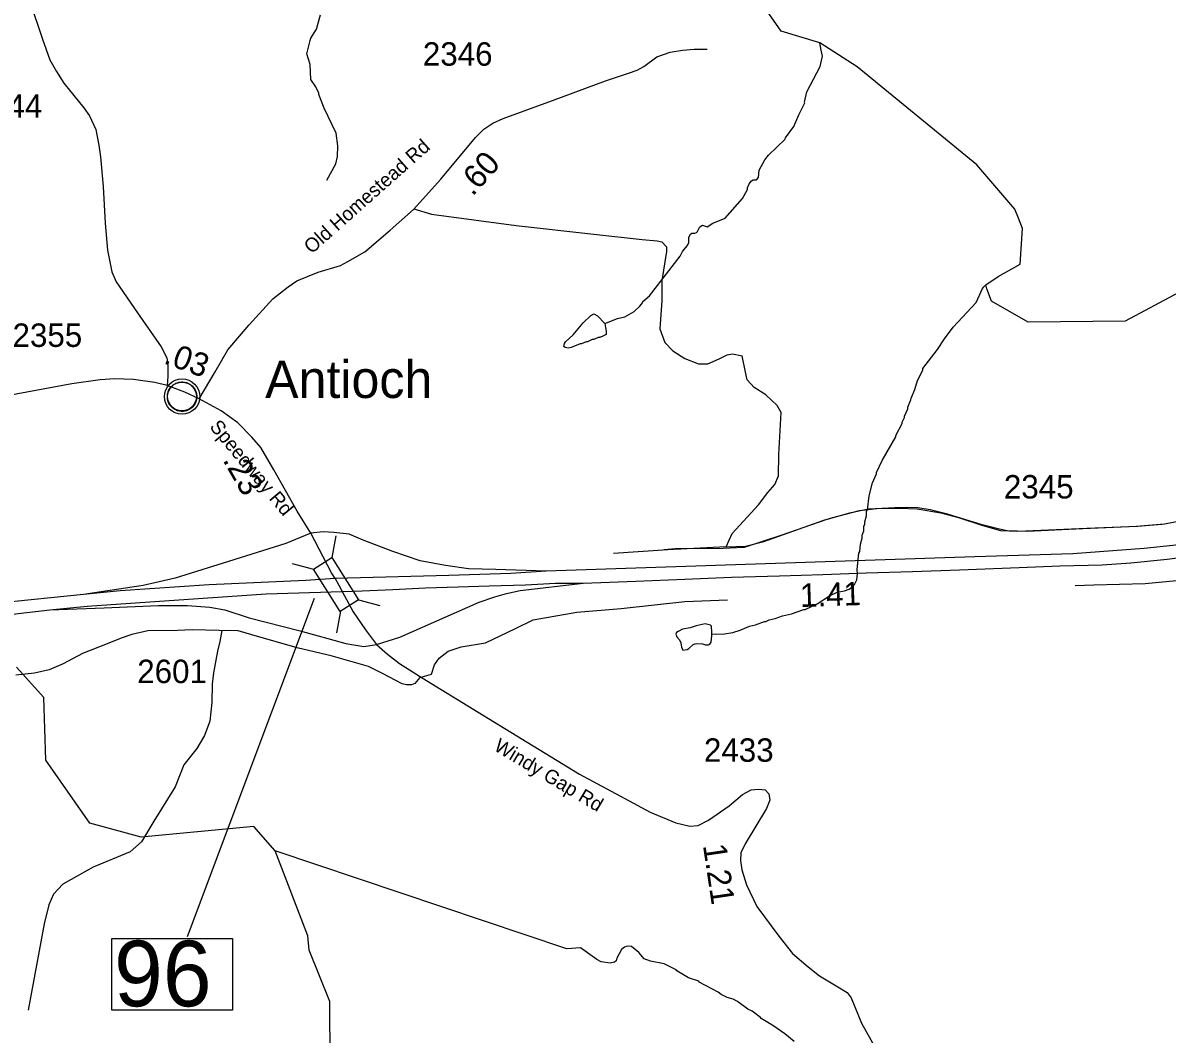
# Model space of a CAD drawing. Extents: x 1248224 to 1454986, y 825081 to 985870.
# Drawn here: x 1402505 to 1408611, y 877302 to 882696 of the extents above; entities that cross this region are included whole.
import ezdxf

# ---------------------------------------------------------------- set-up
doc = ezdxf.new("R2010")
doc.units = 0
for name, color, linetype in [('Exist Civil Demographics Community CELL', 7, 'Continuous'), ('Exist Civil Demographics Community Label', 7, 'Continuous'), ('Exist Hydrographic Creek Single Shore', 7, 'Continuous'), ('Exist Hydrographic Misc Water Feature', 7, 'Continuous'), ('Exist Road Non-System Type 51', 7, 'Continuous'), ('Exist Road Primary Interstate Ramp 1 Lane Attributed', 7, 'Continuous'), ('Exist Road Primary US Divided Attributed', 7, 'Continuous'), ('Exist Road Primary US Mileage Hundredths English Label', 7, 'Continuous'), ('Exist Road Primary US Service Attributed', 7, 'Continuous'), ('Exist Road Secondary Mileage Hundredths English Label', 7, 'Continuous'), ('Exist Road Secondary Structure Standard Bridge CELL', 7, 'Continuous'), ('Exist Road Secondary Structure Standard Bridge Number Label', 7, 'Continuous'), ('Exist Road Secondary Type 51 Attributed', 7, 'Continuous'), ('Exist Road Secondary Type 51 Label', 7, 'Continuous'), ('Exist Road Secondary Type 51 Number Label', 7, 'Continuous')]:
    doc.layers.add(name, color=color, linetype=linetype)

msp = doc.modelspace()

# ---------------------------------------------------------------- linework, layer by layer
at = {"layer": 'Exist Civil Demographics Community CELL'}
msp.add_lwpolyline([(1403276.7, 880715.1), (1403277.6, 880720.7), (1403279.4, 880727.3), (1403282.3, 880734.5), (1403285.3, 880740.2), (1403288.6, 880746), (1403292.4, 880751.1), (1403296.3, 880755.5), (1403300.9, 880760), (1403306.5, 880764.6), (1403311.9, 880768.3), (1403316.8, 880771.2), (1403321.8, 880773.6), (1403327.3, 880775.9), (1403332.9, 880777.7), (1403337.2, 880778.9), (1403342.1, 880779.6), (1403346.2, 880780.3), (1403352.6, 880780.6), (1403357, 880780.5), (1403362.7, 880780.2), (1403367.6, 880779.5), (1403372.5, 880778.5), (1403377.5, 880777.1), (1403382.7, 880775.2), (1403389.3, 880772.3), (1403395.6, 880768.8), (1403400.6, 880765.2), (1403405.8, 880761.2), (1403409.1, 880758.1), (1403413.2, 880753.7), (1403417.1, 880749), (1403420.2, 880744.4), (1403423.3, 880739.4), (1403425.8, 880734.2), (1403427.8, 880729.2), (1403429.4, 880724.2), (1403430.6, 880719.6), (1403431.7, 880713.6), (1403432.4, 880708.9), (1403432.6, 880702.9), (1403432.4, 880697.1), (1403431.9, 880691.4), (1403430.9, 880685.9), (1403429.3, 880679.7), (1403427.4, 880673.9), (1403425.1, 880668.8), (1403421.9, 880662.8), (1403418.7, 880657.5), (1403415.2, 880652.8), (1403411, 880648.1), (1403405.7, 880643.1), (1403400.7, 880639), (1403395.7, 880635.5), (1403391.3, 880633), (1403384.5, 880629.8), (1403377.4, 880627.1), (1403371.4, 880625.6), (1403364.8, 880624.3), (1403360.4, 880623.9), (1403355.9, 880623.6), (1403350.3, 880623.6), (1403346.1, 880624), (1403340.4, 880624.7), (1403334.5, 880626), (1403329.9, 880627.4), (1403324.7, 880629.2), (1403320.1, 880631.2), (1403316.2, 880633.5), (1403309.4, 880637.5), (1403303.8, 880641.8), (1403298.9, 880646.3), (1403294.5, 880651.1), (1403291.3, 880655.1), (1403288.3, 880659.3), (1403284.2, 880666.4), (1403282.5, 880669.9), (1403280.8, 880673.9), (1403278.2, 880682.1), (1403276.7, 880689.2), (1403276, 880694.4), (1403275.6, 880700.7), (1403275.6, 880705.4), (1403276.1, 880711.8)], close=True, dxfattribs=at)
for centre, radius in [((1403354.3, 880702.7), 94.3), ((1403354, 880703), 76.7)]:
    msp.add_circle(centre, radius, dxfattribs=at)
at = {"layer": 'Exist Hydrographic Creek Single Shore'}
for points in [[(1407817.7, 881654.6), (1407799.2, 881702), (1407596.2, 881939.2), (1406956.3, 882460.9), (1406757.6, 882589), (1406552.2, 882652.8), (1406382.2, 882895.9), (1406343.3, 883031.4), (1406263.2, 883207), (1406234.2, 883424.3), (1406240.2, 883726.1), (1406267.2, 883791.2), (1406255.1, 884208.3), (1406211.2, 884368.9), (1406159.8, 884586.4), (1406155.2, 884642.4)], [(1404144.2, 877150.1), (1404143.1, 877475.1), (1404032.2, 877749.7), (1404025.1, 877825.4), (1403851.2, 878278.7), (1403737.1, 878409), (1403135.1, 878352.2), (1402862.2, 878426.6), (1402627.2, 878762.9), (1402617.2, 879098), (1402470.1, 879258.5)]]:
    msp.add_lwpolyline(points, dxfattribs=at)
at = {"layer": 'Exist Hydrographic Misc Water Feature'}
for points in [[(1404127.3, 881857.4), (1404175.2, 881944.4), (1404184.1, 881984.1), (1404185.3, 882040), (1404176.1, 882108.5), (1404112.4, 882240.9), (1404083.3, 882314.1), (1404083.4, 882322.1), (1404068.1, 882354.5), (1404041, 882395), (1404038.7, 882475), (1404019.9, 882531.3), (1404037.6, 882603), (1404041.8, 882614.9), (1404070.8, 882662.1), (1404092.5, 882740)], [(1405610.6, 881092.1), (1405677.4, 881119.6), (1405717.7, 881128.8), (1405766.2, 881155.7), (1405796.8, 881185), (1405811.3, 881202.7), (1405812.5, 881209.7), (1405848.5, 881239.8), (1406012.6, 881452), (1406025.2, 881475.8), (1406049.8, 881507.2), (1406058.2, 881523), (1406058.9, 881553), (1406067.2, 881568.8), (1406075.4, 881574.7), (1406091.4, 881574.2), (1406099.5, 881578), (1406105.5, 881584), (1406118, 881607.7), (1406132.3, 881617.3), (1406156.1, 881608.8), (1406186.5, 881628.1), (1406253.1, 881654.6), (1406344.3, 881760.2), (1406372.5, 881807.9), (1406372.6, 881815.9), (1406381.1, 881837.7), (1406393.4, 881853.4), (1406401.6, 881859.3), (1406419.5, 881858.9), (1406429.8, 881870.5), (1406434.7, 881910.4), (1406463.8, 881965.8), (1406484.4, 881991.3), (1406572.3, 882075.3), (1406574.5, 882083.3), (1406619.8, 882144.2), (1406645.1, 882205.6), (1406678.5, 882268.9), (1406676.6, 882273.7), (1406687.8, 882328.6), (1406758.7, 882462.9), (1406767.4, 882494.7), (1406771.9, 882518.6), (1406764.6, 882550.8), (1406757.6, 882589)], [(1409643.4, 881618.9), (1409356.3, 881585.2), (1409124.3, 881622.8), (1409006.3, 881582.5), (1408674.3, 881257.6), (1408387.2, 881105.8), (1407870.3, 881099.8), (1407673.2, 881212.1), (1407649.2, 881278.3), (1407643.5, 881298.1), (1407709.2, 881342.7), (1407827.2, 881409.2), (1407839.2, 881599.5), (1407817.7, 881654.6)], [(1406180.9, 879437.8), (1406207.8, 879434.5), (1406248.8, 879436.2), (1406293.1, 879444.1), (1406333.3, 879456.3), (1406381.7, 879477.2), (1406413.9, 879484.5), (1406462.3, 879503.3), (1406470.3, 879503.2), (1406486.5, 879510.8), (1406518.7, 879518.1), (1406559, 879533.3), (1406607.3, 879544.1), (1406671.8, 879566.7), (1406679.8, 879566.5), (1406744.3, 879597), (1406809.3, 879639.6), (1406849.7, 879658.7), (1406889.9, 879665.8), (1406914.1, 879675.3), (1406928.3, 879685), (1406942.6, 879700.7), (1406955.1, 879724.4), (1406957.9, 879756.3), (1406956.4, 879780.2), (1406966.3, 879868), (1406970.5, 879875.9), (1406975.3, 879915.8), (1406984.1, 879947.6), (1406984.4, 879963.6), (1406992.9, 879987.3), (1406993.4, 880011.3), (1406997.6, 880019.2), (1406997.9, 880035.2), (1407006.6, 880067), (1407007.1, 880091), (1407011.3, 880098.9), (1407021, 880172.6), (1407038.4, 880242.2), (1407059.5, 880289.7), (1407059.6, 880297.7), (1407091, 880361), (1407163.8, 880487.3), (1407164, 880495.3), (1407197.3, 880558.5), (1407197.5, 880566.4), (1407210, 880590.2), (1407210.2, 880598.2), (1407227, 880637.8), (1407227.2, 880645.8), (1407244.1, 880685.3), (1407244.3, 880693.3), (1407265.3, 880740.8), (1407278.3, 880788.6), (1407307.5, 880843.8), (1407307.7, 880851.8), (1407386, 880954.1), (1407423.2, 881011.2), (1407468.5, 881072.2), (1407591.4, 881205.4), (1407625, 881278.6), (1407633.2, 881288.4), (1407643.5, 881298.1)], [(1405610.6, 881092.1), (1405614.2, 881071.3), (1405616.8, 881050.8), (1405618.2, 881034.6), (1405603.4, 881027.4), (1405583.1, 881017.8), (1405575.1, 881018), (1405550.9, 881006.6), (1405542.9, 881006.8), (1405518.6, 880995.3), (1405510.7, 880995.4), (1405486.5, 880984), (1405478.5, 880984.1), (1405430.1, 880965.2), (1405414, 880961.5), (1405398, 880963.9), (1405392.1, 880970.1), (1405394.5, 880986.1), (1405400.6, 880993.8), (1405441.5, 881032.9), (1405494.9, 881095.8), (1405535.8, 881134.8), (1405552, 881144.5), (1405571.8, 881134), (1405610.6, 881092.1)], [(1406180.9, 879437.8), (1406181.1, 879445.6), (1406179.7, 879477.6), (1406173.9, 879483.7), (1406146, 879490.4), (1406097.8, 879479.4), (1406065.5, 879468.2), (1406025.3, 879461.1), (1406001.1, 879449.6), (1405992.9, 879443.8), (1405988.8, 879435.9), (1405994.5, 879421.7), (1406008.1, 879405.4), (1406015.8, 879389.3), (1406019.3, 879365.2), (1406027, 879349.1), (1406049, 879352.6), (1406059.2, 879358.3), (1406081.6, 879379.9), (1406091.7, 879383.6), (1406099.8, 879385.4), (1406131.7, 879382.7), (1406147.5, 879378.3), (1406163.5, 879378), (1406171.6, 879381.8), (1406177.9, 879391.7), (1406180.6, 879425.6), (1406180.9, 879437.8)], [(1406621.5, 877261.3), (1406570.5, 877302.4), (1406507.8, 877347.7), (1406444.3, 877385.1), (1406442, 877390.8), (1406397.1, 877424.1), (1406373.3, 877434.7), (1406318.2, 877475.9), (1406294.5, 877488.4), (1406262.7, 877497), (1406231, 877513.7), (1406215.3, 877526.1), (1406114.4, 877578.3), (1406112.6, 877584.3), (1406056.9, 877601.5), (1405993.8, 877638.9), (1405991.4, 877644.1), (1405926.5, 877676.3), (1405854.8, 877689.9), (1405821.1, 877702.7), (1405791.9, 877737.3), (1405752.5, 877768.2), (1405736.6, 877770.4), (1405724.5, 877768.8), (1405714.5, 877765), (1405700.2, 877753.3), (1405675.2, 877705.8), (1405670.9, 877692), (1405662.7, 877686.1), (1405638.6, 877680.7), (1405590.7, 877687.8), (1405567, 877700.3), (1405480.4, 877762.1), (1405408.2, 877755.8), (1403851.2, 878278.7)]]:
    msp.add_lwpolyline(points, dxfattribs=at)
at = {"layer": 'Exist Road Non-System Type 51'}
for points in [[(1405888.7, 882515.8), (1405958.6, 882540.6), (1406025.6, 882550.2), (1406086.9, 882556), (1406155.8, 882556)], [(1404591.1, 881704), (1404684.9, 881675.2), (1405136.9, 881615.8), (1405551.8, 881568.4), (1405810.1, 881540.1), (1405888.9, 881533.8), (1405914.1, 881527.5), (1405939.3, 881502.2), (1405939.3, 881477), (1405914.1, 881322.5), (1405914.1, 881215.3), (1405904.6, 881064), (1405929.8, 880991.5), (1405973.9, 880947.3), (1406037, 880906.3), (1406109.4, 880877.9), (1406159.8, 880877.9), (1406219.7, 880903.2), (1406263.8, 880925.2), (1406292.2, 880931.5), (1406344.1, 880920.5)], [(1406257, 879901), (1406289.5, 879971.8), (1406430.5, 880124.4), (1406480.9, 880190.6), (1406517.4, 880233.2), (1406536.3, 880280.5), (1406539.5, 880394), (1406552.1, 880617.8), (1406530, 880655.7), (1406470.2, 880712.4), (1406407.2, 880750.2), (1406369.3, 880791.2), (1406359.9, 880841.7), (1406344.1, 880920.5)], [(1406257, 879901), (1406360.2, 879903.8), (1406459.3, 879929.3), (1406778.9, 880042.6), (1406827, 880056.7), (1406969.9, 880094.9), (1407061.8, 880104.8), (1407183.5, 880107.7), (1407276.8, 880103.4), (1407402.7, 880082.2), (1407497.5, 880058.1), (1407627.6, 880014.3), (1407722.4, 879988.8), (1407814.3, 879984.5), (1408182, 880000.1), (1408452.2, 880011.4), (1408583.7, 880022.7)], [(1406257, 879901), (1405947.2, 879885.4), (1405657.3, 879865.6)], [(1404622.8, 879204.3), (1404686.1, 879221.8), (1404701.8, 879272.3), (1404727, 879306.9), (1404774.3, 879344.8), (1404843.6, 879366.8), (1404972.8, 879388.9), (1405133.4, 879464.6), (1405228, 879511.9), (1405461.1, 879552.9), (1405697.4, 879571.8), (1406037.7, 879609.6), (1406264.5, 879619.1)], [(1403566.5, 879454.5), (1403555.8, 879396.6), (1403543.8, 879344.8), (1403521.8, 879228.1), (1403515.5, 879168.2), (1403512.3, 879070.5), (1403502.9, 878970.5), (1403474.5, 878894.8), (1403433.5, 878825.5), (1403364.2, 878737.2), (1403317, 878620.5), (1403203.5, 878437.7), (1403137.5, 878328.1), (1403077.6, 878274.5), (1402879.1, 878192.5), (1402718.5, 878101.1), (1402668.1, 878047.5), (1402642.8, 877990.7), (1402617.6, 877889.8), (1402532.3, 877428.8)]]:
    msp.add_lwpolyline(points, dxfattribs=at)
at = {"layer": 'Exist Road Primary Interstate Ramp 1 Lane Attributed'}
for points in [[(1404041.1, 879973.9), (1403908.2, 879918.6), (1403601.1, 879822.2), (1403317.5, 879733.7), (1403145.7, 879694.6), (1402827.9, 879647.2)], [(1405296.8, 879771.1), (1405028.8, 879780.3), (1404883.1, 879783), (1404760.8, 879801.2), (1404625.4, 879827.2), (1404479.7, 879876.7), (1404321, 879936.6), (1404245.5, 879967.9), (1404164.8, 879978.3), (1404107.5, 879980.9), (1404041.1, 879973.9)], [(1404391.2, 879379.7), (1404516.1, 879419.6), (1404940.1, 879605.2), (1405023.5, 879634.7), (1405085.4, 879652.9), (1405159.2, 879668.8), (1405495.2, 879708.1)], [(1402648.3, 879565.1), (1402937.9, 879574.8), (1403226.4, 879587.8), (1403382.5, 879587.8), (1403502.3, 879580), (1403582.9, 879564.4), (1403713.1, 879522.7), (1403983.7, 879452.4), (1404228.3, 879384.7), (1404324.6, 879369), (1404391.2, 879379.7)]]:
    msp.add_lwpolyline(points, dxfattribs=at)
at = {"layer": 'Exist Road Primary US Divided Attributed'}
for points in [[(1409604.8, 880107), (1409481, 880071.8), (1409259.6, 880015.1), (1409154, 879989), (1409033.7, 879967.4), (1408787.3, 879925.4), (1408642, 879908.3), (1408488.7, 879891.3), (1408320.7, 879880), (1408107.2, 879864.1), (1407585.2, 879847.7), (1405296.8, 879771.1)], [(1405495.2, 879708.1), (1405775.1, 879718.7), (1406038, 879729), (1406286.1, 879739.2), (1406543.2, 879746), (1406774.3, 879753.9), (1407005.3, 879763), (1407252.3, 879769.8), (1407503.8, 879778.9), (1407822.2, 879790.3), (1408038.5, 879799.3), (1408263.9, 879805), (1408417.7, 879816.4), (1408611.3, 879834.5), (1408817.4, 879861.8), (1408945.7, 879881.1), (1409085.9, 879903.8), (1409175.6, 879924.2), (1409307.9, 879953.8), (1409453.2, 879990.1), (1409620.7, 880037.8), (1409754.7, 880079.8)], [(1405296.8, 879771.1), (1405109.4, 879759.4), (1404777.6, 879747.7), (1404172, 879731.5)], [(1404172, 879731.5), (1404014.6, 879721.4), (1403499.3, 879698), (1403023.1, 879666.7), (1402827.9, 879647.2)], [(1404209.3, 879663.1), (1404315.7, 879667), (1404479.2, 879673.6), (1404653.6, 879681.7), (1404828.1, 879687.5), (1404993.8, 879693.4), (1405187.4, 879698.6), (1405347.1, 879707.4), (1405495.2, 879708.1)], [(1402827.9, 879647.2), (1402372.7, 879600.5), (1401818.4, 879522.4), (1401182.1, 879428.6), (1400569.2, 879327), (1400011.1, 879233.1)], [(1402648.3, 879565.1), (1402847.4, 879584.7), (1403233.9, 879612), (1403803.8, 879651.1), (1404209.3, 879663.1)], [(1400008.2, 879163.8), (1400456.8, 879241.3), (1401176.6, 879362), (1401973, 879487), (1402648.3, 879565.1)]]:
    msp.add_lwpolyline(points, dxfattribs=at)
at = {"layer": 'Exist Road Primary US Service Attributed'}
msp.add_lwpolyline([(1408688.9, 880038.9), (1408596.5, 880021.8), (1408447.3, 880009.9), (1408160.8, 879996.7), (1407865, 879983.5), (1407758.1, 879986.1), (1407709.2, 879996.7), (1407624.7, 880017.8), (1407439.9, 880075.9), (1407346.1, 880098.4), (1407281.4, 880109), (1407218.1, 880110.3), (1407157.3, 880109), (1407088.7, 880106.3), (1407017.4, 880102.3), (1406915.7, 880081.2), (1406789, 880045.5), (1406555.3, 879963.6), (1406354.6, 879898.3), (1406241, 879893), (1405984.9, 879890.3), (1405927.9, 879885.4)], dxfattribs=at)
at = {"layer": 'Exist Road Secondary Structure Standard Bridge CELL'}
for p, q in [((1404175.2, 879960), (1404153.6, 879844.3)), ((1403941.9, 879812.9), (1404055.6, 879782.5)), ((1404295.8, 879617.8), (1404409.5, 879587.4)), ((1404200, 879557.4), (1404178.4, 879441.7))]:
    msp.add_line(p, q, dxfattribs=at)
msp.add_lwpolyline([(1404153.6, 879844.3), (1404296.2, 879618.1), (1404198.3, 879556.3), (1404055.6, 879782.5)], close=True, dxfattribs=at)
at = {"layer": 'Exist Road Secondary Structure Standard Bridge Number Label'}
msp.add_line((1404059.9, 879625.1), (1403381.3, 877821.3), dxfattribs=at)
msp.add_lwpolyline([(1402978.6, 877812.4), (1403622.8, 877812.4), (1403622.8, 877430.1), (1402978.6, 877430.1)], close=True, dxfattribs=at)
at = {"layer": 'Exist Road Secondary Type 51 Attributed'}
for points in [[(1402543.1, 882805.4), (1402610.2, 882608.7), (1402648, 882499.3), (1402683.7, 882436.3), (1402723.7, 882375.3), (1402830.8, 882242.8), (1402859.7, 882199.8), (1402893.3, 882128.3), (1402910.2, 882044.2), (1402918.6, 881981.1), (1402933.3, 881823.4), (1402943.8, 881627.9), (1402956.4, 881483.6), (1402979.5, 881368), (1403002.6, 881315.4), (1403116.1, 881149.3), (1403241.8, 880967.3), (1403273.3, 880908.5), (1403277.5, 880868.5), (1403277.5, 880811.8), (1403275.4, 880761.3)], [(1403445.6, 880690.9), (1403531, 880835.3), (1403598.3, 880951.6), (1403713.1, 881086.2), (1403838.6, 881224.3), (1403919.8, 881288.8), (1403967.4, 881319.6), (1404080.9, 881365.9), (1404199.9, 881402.3), (1404239.1, 881423.3), (1404329.5, 881474.4), (1404465.4, 881590.8), (1404588.6, 881700.1), (1404734.3, 881862.7), (1404920.1, 882084.5), (1404964.9, 882129.4), (1405012.5, 882161.6), (1405067.2, 882185.4), (1405331.9, 882282.2), (1405614.8, 882387.3), (1405737.4, 882427.4), (1405783.6, 882444.3), (1405818.6, 882463.9), (1405888.7, 882515.8)], [(1403275.4, 880761.3), (1403208.3, 880777.4), (1403094.9, 880793.6), (1402994.8, 880796.5), (1402916.8, 880792.1), (1402766.6, 880770), (1402477, 880716.6), (1402069.5, 880634.7), (1401864.8, 880594.9), (1401689, 880562.5), (1401553.5, 880531.6), (1401441.6, 880518.3), (1401329.7, 880516.8), (1401207.5, 880522.7), (1401120.6, 880541.9), (1401032.8, 880569.6), (1400792.8, 880696.3), (1400625, 880770), (1400555.8, 880786.2), (1400505.7, 880789.2), (1400423.2, 880787.7), (1400333.4, 880780.3), (1400202.4, 880752.3)], [(1403445.6, 880690.9), (1403369.8, 880726.7), (1403275.4, 880761.3)], [(1404041.1, 879973.9), (1403968.8, 880090.9), (1403843.5, 880311), (1403773.9, 880430.8), (1403726.6, 880486.5), (1403651.4, 880561.7), (1403562.3, 880625.8), (1403445.6, 880690.9)], [(1411719.2, 880323.7), (1411442.4, 880275.3), (1411183.2, 880229.3), (1410890, 880178.5), (1410550.5, 880116.8), (1410249.4, 880075), (1409932.9, 880020.7), (1409769.6, 879988), (1409503.7, 879911.7), (1409326.6, 879857.2), (1409150.1, 879806.7), (1409015, 879774.4), (1408962.2, 879766.4), (1408773.7, 879730.1), (1408493.2, 879702.8), (1408220.8, 879696), (1408120.8, 879693.8)], [(1404172, 879731.5), (1404152.5, 879762.1), (1404041.1, 879973.9)], [(1404172, 879731.5), (1404191.2, 879696.8), (1404209.3, 879663.1)], [(1404209.3, 879663.1), (1404266.6, 879555), (1404333.4, 879458.4), (1404391.2, 879379.7)], [(1404622.8, 879204.3), (1404596.7, 879171.2), (1404578, 879164.1), (1404552.2, 879164), (1404528.1, 879169.7), (1404423.3, 879225.1), (1404348.3, 879262.6), (1404149.1, 879318.9), (1403975.7, 879361.1), (1403769.5, 879419.7), (1403653.6, 879453.4), (1403552.9, 879454.8), (1403407.7, 879457.9), (1403330.3, 879455.5), (1403171.9, 879452.5), (1403085.8, 879433.6), (1403029.1, 879413.7), (1402954, 879383.4), (1402822.7, 879331.8), (1402719.8, 879277.5), (1402644.6, 879244.8), (1402566.6, 879226.4), (1402466.5, 879216.9)], [(1404391.2, 879379.7), (1404450.2, 879328.7), (1404515.2, 879278.6), (1404620.7, 879210.9)], [(1404620.7, 879210.9), (1404681.8, 879173.7), (1405076.9, 878932.3), (1405475.9, 878688.9), (1405716.5, 878557.8), (1405852, 878485.3), (1405989.3, 878427.8), (1406063.5, 878411.1), (1406108.1, 878414.8), (1406163.7, 878442.6), (1406273.2, 878518.8), (1406345.6, 878580.1), (1406391.5, 878604.1), (1406430.4, 878607.8), (1406465.7, 878604.1), (1406486.1, 878583.7), (1406491.7, 878550.3), (1406473.1, 878505.7), (1406359.9, 878316.2), (1406335.9, 878269), (1406334.1, 878228.1), (1406341.5, 878178), (1406365.6, 878098.1), (1406421.3, 877982.9), (1406538.2, 877823.2), (1406611.6, 877731.3), (1406695.1, 877660.7), (1406756.3, 877612.4), (1406845.4, 877558.5), (1406902.9, 877523.2), (1406925.2, 877495.4), (1406980.9, 877359.8), (1407054.7, 877227.1)]]:
    msp.add_lwpolyline(points, dxfattribs=at)

# ---------------------------------------------------------------- texts
at = {"layer": 'Exist Civil Demographics Community Label'}
msp.add_text('Antioch', height=200, dxfattribs=at).set_placement((1403797.5, 880695.1))
at = {"layer": 'Exist Road Primary US Mileage Hundredths English Label'}
msp.add_text('1.41', height=125, rotation=1.91576, dxfattribs=at).set_placement((1406653.8, 879579.6))
at = {"layer": 'Exist Road Secondary Mileage Hundredths English Label'}
for s, rotation, p in [('.60', 48.14489, (1404904.3, 881767.3)), ('.03', 339.87875, (1403250.7, 880881.7)), ('.23', 299.64706, (1403569, 880364.7)), ('1.21', 278.42062, (1406133.7, 878308.5))]:
    msp.add_text(s, height=125, rotation=rotation, dxfattribs=at).set_placement(p)
at = {"layer": 'Exist Road Secondary Structure Standard Bridge Number Label'}
msp.add_text('96', height=350, dxfattribs=at).set_placement((1402991.2, 877449.8))
at = {"layer": 'Exist Road Secondary Type 51 Label'}
for s, rotation, p in [('Old Homestead Rd', 41.57283, (1404045.6, 881460.4)), ('Speedway Rd', 309.71897, (1403497.4, 880539.8)), ('Windy Gap Rd', 329.10021, (1405012.8, 878819.2))]:
    msp.add_text(s, height=75, rotation=rotation, dxfattribs=at).set_placement(p)
at = {"layer": 'Exist Road Secondary Type 51 Number Label'}
for s, p in [('2346', (1404639.3, 882467.8)), ('2344', (1402236.1, 882190)), ('2355', (1402449.5, 880967.6)), ('2345', (1407740.1, 880158.9)), ('2601', (1403114.9, 879174.1)), ('2433', (1406139.4, 878754.3))]:
    msp.add_text(s, height=125, dxfattribs=at).set_placement(p)

doc.saveas('drawing.dxf')
